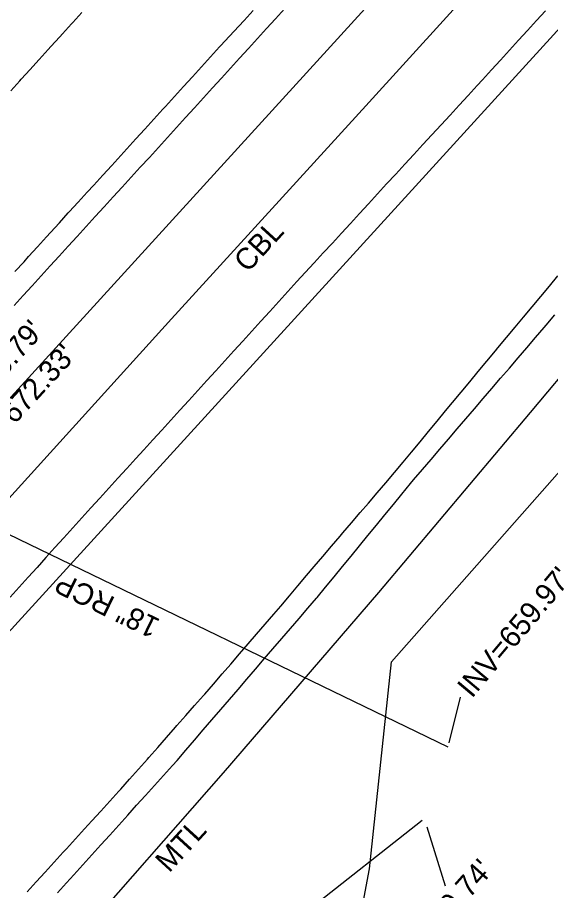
# Model space of a CAD drawing. Extents: x 1806071 to 1809844, y 912722 to 917035.
# Drawn here: x 1808050.3 to 1808149.9, y 914800.2 to 914963.4 of the extents above; entities that cross this region are included whole.
import ezdxf

# ---------------------------------------------------------------- set-up
doc = ezdxf.new("R2010")
doc.units = 0
for name, color, linetype in [('Exist Guardrail', 7, 'Continuous'), ('Exist Guardrail Cable Guide Rail', 7, 'Continuous'), ('Exist Guardrail Cable Guide Rail Text', 7, 'Continuous'), ('Exist Guardrail Text', 7, 'Continuous'), ('Exist Horizontal Alignment', 7, 'Continuous'), ('Exist Roads EOP', 7, 'Continuous'), ('Exist Roads EOT', 7, 'Continuous'), ('Exist Structure Minor Drop Inlet Top Elevation', 7, 'Continuous'), ('Exist Structure Minor Pipes RCP 18 Inch', 7, 'Continuous'), ('Exist Structure Minor Pipes RCP 18 Inch Invert', 7, 'Continuous'), ('Exist Structure Minor Pipes RCP 18 Inch Text', 7, 'Continuous'), ('Exist Structure Minor Pipes RCP 30 Inch', 7, 'Continuous'), ('Exist Structure Minor Pipes RCP 30 Inch Invert', 7, 'Continuous'), ('Exist Vegetation Woods Line', 7, 'Continuous')]:
    doc.layers.add(name, color=color, linetype=linetype)

msp = doc.modelspace()

# ---------------------------------------------------------------- linework, layer by layer
at = {"layer": 'Exist Guardrail'}
msp.add_lwpolyline([(1808591.05, 915389.5), (1808569.06, 915365.7), (1808543.65, 915338.5), (1808510.12, 915301.43), (1808476.4, 915264.39), (1808442.71, 915227.63), (1808412.8, 915194.83), (1808379.91, 915158.29), (1808346.06, 915121.3), (1808316.39, 915089.09), (1808287.07, 915056.31), (1808258.76, 915023.41), (1808230.12, 914989.62), (1808202.58, 914956.19), (1808174.39, 914923.17), (1808146.14, 914889.53), (1808117.77, 914855.87), (1808088.77, 914822.19), (1808060.62, 914790.15), (1808030.71, 914757.47), (1808001.37, 914724.91), (1807974.55, 914694.38)], dxfattribs=at)
at = {"layer": 'Exist Guardrail Cable Guide Rail'}
msp.add_lwpolyline([(1807974.04, 914793.5), (1807987.44, 914806.88), (1808014.49, 914836.2), (1808046.81, 914871.43), (1808079.07, 914907.03), (1808115.43, 914946.85), (1808153.1, 914988.37), (1808190.68, 915029.49), (1808228.19, 915070.67), (1808264.68, 915110.73), (1808292.14, 915140.7), (1808316.64, 915167.2)], dxfattribs=at)
at = {"layer": 'Exist Horizontal Alignment'}
msp.add_line((1806073.69, 912724.84), (1809374.2, 916346.52), dxfattribs=at)
at = {"layer": 'Exist Roads EOP'}
for points in [[(1808149.02, 914964.65), (1808147.33, 914962.8), (1808145.65, 914960.95), (1808143.96, 914959.11), (1808142.28, 914957.26), (1808140.59, 914955.42), (1808138.91, 914953.57), (1808137.22, 914951.72), (1808136.24, 914950.65), (1808134.55, 914948.81), (1808132.85, 914946.97), (1808131.16, 914945.13), (1808129.47, 914943.29), (1808127.77, 914941.45), (1808126.08, 914939.61), (1808124.39, 914937.77), (1808122.7, 914935.93), (1808121, 914934.09), (1808119.31, 914932.25), (1808117.62, 914930.41), (1808115.93, 914928.57), (1808114.23, 914926.73), (1808112.54, 914924.89), (1808110.85, 914923.05), (1808109.16, 914921.21), (1808107.46, 914919.37), (1808105.77, 914917.53), (1808104.08, 914915.69), (1808102.51, 914913.99), (1808100.83, 914912.14), (1808099.14, 914910.29), (1808097.46, 914908.44), (1808095.78, 914906.59), (1808094.1, 914904.74), (1808092.41, 914902.89), (1808090.73, 914901.04), (1808089.05, 914899.19), (1808087.37, 914897.35), (1808085.68, 914895.5), (1808084, 914893.65), (1808082.32, 914891.8), (1808080.63, 914889.95), (1808078.95, 914888.1), (1808077.27, 914886.25), (1808075.59, 914884.4), (1808073.9, 914882.55), (1808072.43, 914880.94), (1808070.75, 914879.09), (1808069.07, 914877.24), (1808067.39, 914875.39), (1808065.71, 914873.53), (1808064.03, 914871.68), (1808062.35, 914869.83), (1808060.67, 914867.98), (1808058.99, 914866.13), (1808057.31, 914864.28), (1808055.63, 914862.43), (1808053.95, 914860.57), (1808052.27, 914858.72), (1808050.59, 914856.87), (1808048.91, 914855.02)], [(1808049.66, 914909.53), (1808051.35, 914911.38), (1808053.03, 914913.22), (1808054.72, 914915.07), (1808056.4, 914916.92), (1808058.09, 914918.76), (1808059.78, 914920.61), (1808061.46, 914922.45), (1808063.15, 914924.3), (1808064.83, 914926.15), (1808066.52, 914927.99), (1808068.21, 914929.84), (1808069.89, 914931.68), (1808071.58, 914933.53), (1808073.26, 914935.38), (1808074.95, 914937.22), (1808076.64, 914939.07), (1808078.36, 914940.96), (1808080.04, 914942.81), (1808081.73, 914944.66), (1808083.41, 914946.5), (1808085.09, 914948.35), (1808086.78, 914950.2), (1808088.46, 914952.05), (1808090.14, 914953.9), (1808091.83, 914955.75), (1808093.51, 914957.59), (1808095.19, 914959.44), (1808096.88, 914961.29), (1808098.56, 914963.14), (1808100.24, 914964.99)], [(1808057.78, 914799.73), (1808059.46, 914801.59), (1808060.84, 914803.12), (1808062.52, 914804.98), (1808064.19, 914806.83), (1808065.87, 914808.69), (1808067.55, 914810.54), (1808069.22, 914812.4), (1808070.9, 914814.25), (1808072.57, 914816.11), (1808074.25, 914817.96), (1808075.93, 914819.82), (1808077.6, 914821.67), (1808079.28, 914823.53), (1808080.15, 914824.49), (1808081.78, 914826.39), (1808083.4, 914828.29), (1808085.03, 914830.18), (1808086.66, 914832.08), (1808088.29, 914833.98), (1808089.92, 914835.87), (1808091.55, 914837.77), (1808093.18, 914839.67), (1808094.8, 914841.57), (1808096.43, 914843.46), (1808098.06, 914845.36), (1808099.69, 914847.26), (1808101.32, 914849.15), (1808102.95, 914851.05), (1808104.57, 914852.95), (1808106.2, 914854.84), (1808106.31, 914854.97), (1808107.89, 914856.9), (1808109.48, 914858.83), (1808111.07, 914860.77), (1808112.65, 914862.7), (1808114.24, 914864.63), (1808115.82, 914866.56), (1808117.41, 914868.5), (1808119, 914870.43), (1808120.58, 914872.36), (1808122.17, 914874.29), (1808123.75, 914876.23), (1808124.35, 914876.96), (1808125.98, 914878.85), (1808127.61, 914880.75), (1808129.23, 914882.65), (1808130.86, 914884.55), (1808132.49, 914886.45), (1808134.11, 914888.34), (1808135.74, 914890.24), (1808137.37, 914892.14), (1808139, 914894.04), (1808140.62, 914895.94), (1808142.25, 914897.83), (1808143.88, 914899.73), (1808145.5, 914901.63), (1808147.13, 914903.53), (1808148.76, 914905.43), (1808149.15, 914905.88), (1808150.75, 914907.8)]]:
    msp.add_lwpolyline(points, dxfattribs=at)
at = {"layer": 'Exist Roads EOT'}
msp.add_line((1807617.6, 914375.74), (1808224.93, 915041.78), dxfattribs=at)
for points in [[(1808049.82, 914915.89), (1808051.52, 914917.72), (1808052.39, 914918.67), (1808054.07, 914920.52), (1808055.75, 914922.37), (1808056.46, 914923.15), (1808058.13, 914925.01), (1808059.8, 914926.87), (1808059.94, 914927.03), (1808061.64, 914928.87), (1808063.34, 914930.7), (1808064.57, 914932.03), (1808066.25, 914933.88), (1808067.93, 914935.73), (1808069.06, 914936.97), (1808070.75, 914938.82), (1808072.43, 914940.67), (1808074.11, 914942.52), (1808075.8, 914944.37), (1808077.48, 914946.22), (1808077.97, 914946.76), (1808079.65, 914948.61), (1808081.33, 914950.46), (1808083.01, 914952.31), (1808084.68, 914954.16), (1808086.36, 914956.02), (1808088.04, 914957.87), (1808088.24, 914958.08), (1808089.95, 914959.91), (1808091.65, 914961.73), (1808092.68, 914962.83), (1808094.37, 914964.68)], [(1808049.82, 914915.89), (1808051.52, 914917.72), (1808052.39, 914918.67), (1808054.07, 914920.52), (1808055.75, 914922.37), (1808056.46, 914923.15), (1808058.13, 914925.01), (1808059.8, 914926.87), (1808059.94, 914927.03), (1808061.64, 914928.87), (1808063.34, 914930.7), (1808064.57, 914932.03), (1808066.25, 914933.88), (1808067.93, 914935.73), (1808069.06, 914936.97), (1808070.75, 914938.82), (1808072.43, 914940.67), (1808074.11, 914942.52), (1808075.8, 914944.37), (1808077.48, 914946.22), (1808077.97, 914946.76), (1808079.65, 914948.61), (1808081.33, 914950.46), (1808083.01, 914952.31), (1808084.68, 914954.16), (1808086.36, 914956.02), (1808088.04, 914957.87), (1808088.24, 914958.08), (1808089.95, 914959.91), (1808091.65, 914961.73), (1808092.68, 914962.83), (1808094.37, 914964.68)], [(1808049.05, 914949.69), (1808050.72, 914951.55), (1808050.98, 914951.83), (1808052.66, 914953.67), (1808053.16, 914954.22), (1808054.35, 914955.54), (1808056.03, 914957.39), (1808056.53, 914957.95), (1808058.23, 914959.79), (1808058.73, 914960.32), (1808060.41, 914962.18), (1808060.64, 914962.44), (1808062.34, 914964.28)], [(1808052.14, 914799.94), (1808053.78, 914801.78), (1808055.47, 914803.62), (1808057.16, 914805.47), (1808058.84, 914807.31), (1808059.46, 914807.99), (1808061.15, 914809.84), (1808062.84, 914811.68), (1808064.2, 914813.17), (1808065.88, 914815.02), (1808067.55, 914816.88), (1808069.23, 914818.73), (1808069.59, 914819.13), (1808071.26, 914820.99), (1808072.92, 914822.86), (1808074.58, 914824.73), (1808074.87, 914825.05), (1808076.52, 914826.93), (1808078.16, 914828.8), (1808079.81, 914830.68), (1808080.08, 914830.99), (1808081.74, 914832.86), (1808083.4, 914834.73), (1808085.05, 914836.6), (1808085.3, 914836.88), (1808086.94, 914838.77), (1808088.58, 914840.66), (1808090.17, 914842.49), (1808091.79, 914844.39), (1808093.42, 914846.29), (1808094.95, 914848.07), (1808096.59, 914849.96), (1808098.23, 914851.85), (1808099.51, 914853.33), (1808101.12, 914855.24), (1808102.73, 914857.15), (1808104.35, 914859.06), (1808105.74, 914860.72), (1808107.36, 914862.63), (1808108.97, 914864.54), (1808110.59, 914866.44), (1808111.1, 914867.05), (1808112.74, 914868.93), (1808114.38, 914870.81), (1808115.93, 914872.59), (1808117.55, 914874.5), (1808119.17, 914876.4), (1808120.77, 914878.29), (1808122.37, 914880.22), (1808123.96, 914882.14), (1808125.55, 914884.07), (1808127.15, 914886), (1808128.74, 914887.92), (1808130.33, 914889.85), (1808131.64, 914891.43), (1808133.24, 914893.35), (1808134.84, 914895.27), (1808136.44, 914897.19), (1808138.04, 914899.11), (1808139.64, 914901.03), (1808140.12, 914901.61), (1808141.72, 914903.53), (1808143.32, 914905.46), (1808144.92, 914907.38), (1808146.52, 914909.3), (1808148.12, 914911.22), (1808149.72, 914913.14), (1808151.32, 914915.06)]]:
    msp.add_lwpolyline(points, dxfattribs=at)
at = {"layer": 'Exist Structure Minor Pipes RCP 18 Inch'}
msp.add_line((1808040.77, 914870.56), (1808130.73, 914827.05), dxfattribs=at)
at = {"layer": 'Exist Structure Minor Pipes RCP 18 Inch Invert'}
msp.add_line((1808131, 914827.8), (1808133.1, 914836.3), dxfattribs=at)
at = {"layer": 'Exist Structure Minor Pipes RCP 30 Inch'}
msp.add_line((1807917.07, 914649.13), (1808125.94, 914813.29), dxfattribs=at)
at = {"layer": 'Exist Structure Minor Pipes RCP 30 Inch Invert'}
msp.add_line((1808126.8, 914812.05), (1808130.22, 914801.02), dxfattribs=at)
at = {"layer": 'Exist Vegetation Woods Line'}
msp.add_lwpolyline([(1808108.12, 914683.23), (1808099.27, 914714.87), (1808116.08, 914804.21), (1808120.23, 914842.94), (1808559.12, 915340.21), (1808564.92, 915339.58), (1808560.84, 915316.2), (1808513.2, 915243.98), (1808463.81, 915181.71), (1808444.02, 915172.44), (1808388.95, 915106.15), (1808359.09, 915070.98), (1808353.92, 915054.91), (1808362.94, 915036.53), (1808366.74, 915015.13), (1808346.47, 914993.89), (1808341.37, 914946.67)], dxfattribs=at)

# ---------------------------------------------------------------- texts
at = {"layer": 'Exist Guardrail Cable Guide Rail Text'}
msp.add_text('CBL', height=4, rotation=47.5963, dxfattribs=at).set_placement((1808093.34, 914915.53))
at = {"layer": 'Exist Guardrail Text'}
msp.add_text('MTL', height=4, rotation=47.5412, dxfattribs=at).set_placement((1808078.66, 914803.34))
at = {"layer": 'Exist Structure Minor Drop Inlet Top Elevation'}
msp.add_text("TOP=672.33'", height=4, rotation=47.6013, dxfattribs=at).set_placement((1808040.22, 914876.75))
at = {"layer": 'Exist Structure Minor Pipes RCP 18 Inch Invert'}
for s, rotation, p in [("INV=666.79'", 47.8244, (1808035.7, 914882.72)), ("INV=659.97'", 50.0202, (1808135.24, 914835.96))]:
    msp.add_text(s, height=4, rotation=rotation, dxfattribs=at).set_placement(p)
at = {"layer": 'Exist Structure Minor Pipes RCP 18 Inch Text'}
msp.add_text('18" RCP', height=4, rotation=154.1888, dxfattribs=at).set_placement((1808077.18, 914850.76))
at = {"layer": 'Exist Structure Minor Pipes RCP 30 Inch Invert'}
msp.add_text("INV=659.74'", height=4, rotation=48.2814, dxfattribs=at).set_placement((1808119.83, 914781.82))

doc.saveas('drawing.dxf')
